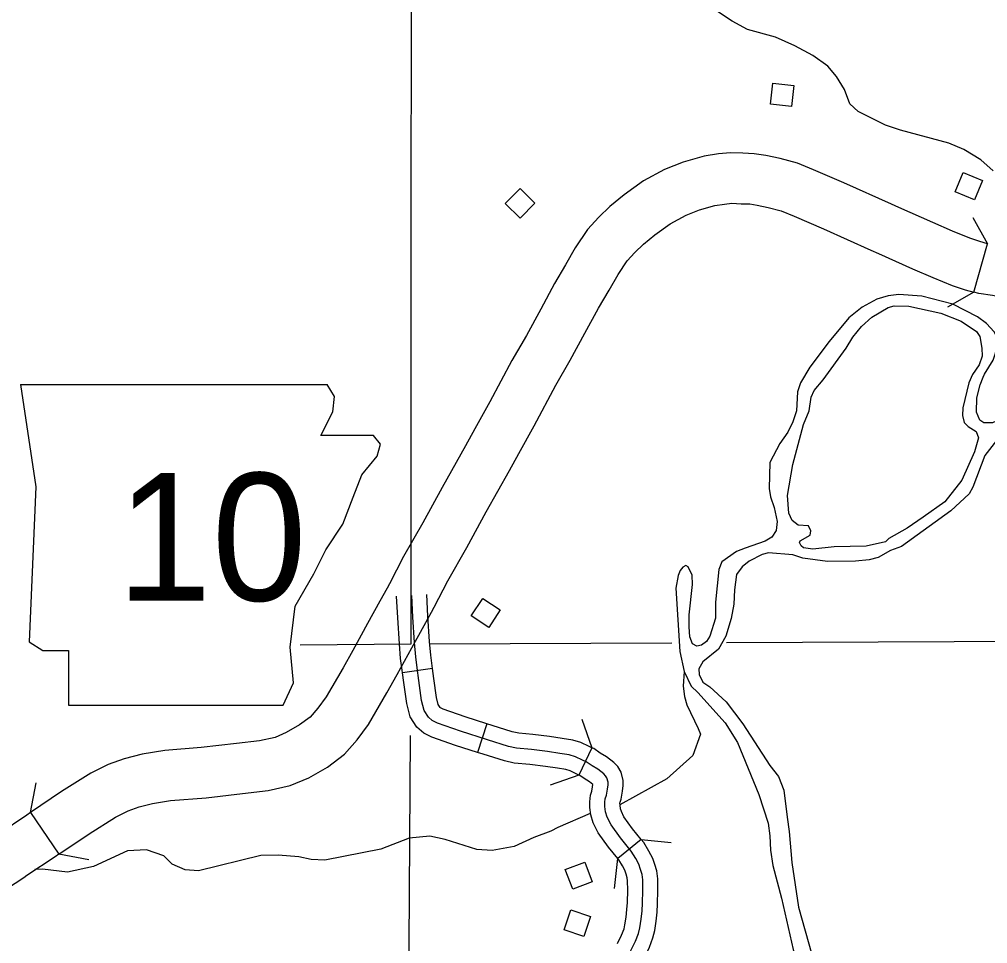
# Model space of a CAD drawing. Extents: x -19 to 366, y -4 to 359.
# Drawn here: x 129.107 to 130.017, y 199.801 to 200.67 of the extents above; entities that cross this region are included whole.
import ezdxf

# ---------------------------------------------------------------- set-up
doc = ezdxf.new("R2010")
doc.units = 0
for name, color, linetype in [('Level 10', 7, 'Continuous'), ('Level 21', 7, 'Continuous'), ('Level 32', 7, 'Continuous'), ('Level 35', 7, 'Continuous'), ('Level 37', 7, 'Continuous'), ('Level 38', 7, 'Continuous'), ('Level 5', 7, 'Continuous'), ('Level 56', 7, 'Continuous'), ('Level 60', 7, 'Continuous')]:
    doc.layers.add(name, color=color, linetype=linetype)

msp = doc.modelspace()

# ---------------------------------------------------------------- linework, layer by layer
at = {"layer": 'Level 10'}
for p, q in [((130.00382, 200.41353), (130.01664, 200.45911)), ((129.11752, 199.92461), (129.14417, 199.88547))]:
    msp.add_line(p, q, dxfattribs=at)
for points in [[(130.01664, 200.45911), (130.00936, 200.46116), (129.99982, 200.46424), (129.98378, 200.47094), (129.96507, 200.47902), (129.93336, 200.4933), (129.92629, 200.49645), (129.88143, 200.51645), (129.85316, 200.52873), (129.83798, 200.53489), (129.8216, 200.53938), (129.80826, 200.54217), (129.79745, 200.54371), (129.78674, 200.5441), (129.77497, 200.54454), (129.76372, 200.5435), (129.75029, 200.54151), (129.73049, 200.53585), (129.71317, 200.52875), (129.6934, 200.51815), (129.67525, 200.50516), (129.66184, 200.49425), (129.65144, 200.48413), (129.64058, 200.47253), (129.62927, 200.45521), (129.62001, 200.43929), (129.60986, 200.42175), (129.59675, 200.39758), (129.58328, 200.37286), (129.56956, 200.34939), (129.54901, 200.31064), (129.53478, 200.2851), (129.52599, 200.26913), (129.50411, 200.23009), (129.48592, 200.19685), (129.46793, 200.16508), (129.45462, 200.13959)], [(129.49659, 200.11768), (129.50953, 200.14245), (129.5273, 200.17382), (129.54553, 200.20715), (129.56739, 200.24614), (129.57621, 200.26217), (129.59061, 200.28803), (129.61093, 200.32634), (129.62452, 200.34958), (129.63834, 200.37496), (129.65117, 200.39859), (129.66097, 200.41553), (129.66959, 200.43035), (129.67798, 200.44319), (129.68525, 200.45097), (129.69335, 200.45885), (129.70399, 200.4675), (129.71847, 200.47786), (129.73339, 200.48587), (129.74602, 200.49104), (129.76031, 200.49513), (129.76938, 200.49647), (129.77627, 200.49711), (129.78498, 200.49678), (129.79325, 200.49648), (129.80008, 200.49551), (129.81048, 200.49333), (129.82276, 200.48997), (129.83482, 200.48507), (129.86236, 200.47311), (129.907, 200.45321), (129.914, 200.45009), (129.94596, 200.4357), (129.96527, 200.42736), (129.98338, 200.41979), (129.99566, 200.41582), (130.00382, 200.41353)], [(130.10734, 200.40484), (130.07187, 200.40654), (130.06248, 200.40703), (130.05967, 200.40722), (130.0571, 200.40736), (130.05455, 200.40747), (130.05153, 200.40756), (130.04224, 200.40812), (130.03055, 200.40865), (130.0213, 200.41057), (130.0083, 200.41227), (130.00382, 200.41353)], [(129.45462, 200.13959), (129.45241, 200.13536), (129.44574, 200.12324), (129.43408, 200.10231), (129.4203, 200.07703), (129.4112, 200.06057), (129.39534, 200.0335), (129.38736, 200.02273), (129.38003, 200.01428), (129.37023, 200.00693), (129.35771, 199.99975), (129.34714, 199.99526), (129.33272, 199.99214), (129.311, 199.98939), (129.27782, 199.98565), (129.24351, 199.98295), (129.22247, 199.97959), (129.20545, 199.97518), (129.19055, 199.96986), (129.17411, 199.96165), (129.14661, 199.94441), (129.11752, 199.92461)], [(129.14417, 199.88547), (129.17251, 199.90477), (129.19732, 199.92032), (129.20916, 199.92623), (129.21938, 199.92988), (129.23216, 199.93319), (129.24911, 199.9359), (129.28233, 199.93851), (129.31662, 199.94237), (129.34072, 199.94543), (129.36154, 199.94993), (129.37881, 199.95728), (129.39632, 199.96731), (129.41247, 199.97944), (129.42431, 199.99306), (129.43491, 200.00737), (129.45235, 200.03715), (129.4618, 200.05424), (129.47554, 200.07946), (129.48716, 200.1003), (129.49414, 200.11298), (129.49659, 200.11768)], [(129.11752, 199.92461), (129.1141, 199.92228), (129.08766, 199.90468), (129.0845, 199.90253), (129.08144, 199.90047), (129.07837, 199.89841), (129.07525, 199.89635), (129.0463, 199.87707), (129.03468, 199.86895)], [(129.14417, 199.88547), (129.14055, 199.883), (129.11409, 199.86539), (129.11103, 199.86331), (129.10782, 199.86115), (129.10463, 199.85901), (129.10147, 199.85692), (129.07298, 199.83795), (129.06181, 199.83014)]]:
    msp.add_lwpolyline(points, dxfattribs=at)
at = {"layer": 'Level 21'}
for p, q in [((129.10816, 200.32685), (129.12258, 200.23073)), ((129.40294, 200.31564), (129.3963, 200.32671)), ((129.40134, 200.30122), (129.40294, 200.31564)), ((129.39013, 200.27879), (129.40134, 200.30122)), ((129.43979, 200.27879), (129.39013, 200.27879)), ((129.4462, 200.27078), (129.43979, 200.27879)), ((129.443, 200.25957), (129.4462, 200.27078)), ((129.42858, 200.24194), (129.443, 200.25957)), ((129.42057, 200.22112), (129.42858, 200.24194)), ((129.12258, 200.23073), (129.11617, 200.08494)), ((129.41095, 200.19548), (129.42057, 200.22112)), ((129.39493, 200.17145), (129.41095, 200.19548)), ((129.38372, 200.14902), (129.39493, 200.17145)), ((129.3661, 200.11858), (129.38372, 200.14902)), ((129.36129, 200.08013), (129.3661, 200.11858)), ((129.11617, 200.08494), (129.12899, 200.07693)), ((129.12899, 200.07693), (129.15302, 200.07693)), ((129.15302, 200.07693), (129.15302, 200.02566)), ((129.36449, 200.04649), (129.36129, 200.08013)), ((129.35488, 200.02566), (129.36449, 200.04649)), ((129.15302, 200.02566), (129.35488, 200.02566))]:
    msp.add_line(p, q, dxfattribs=at)
msp.add_lwpolyline([(129.10816, 200.32685), (129.3963, 200.32671)], dxfattribs=at)
at = {"layer": 'Level 32'}
for p, q in [((129.49514, 200.05991), (129.467, 200.05596)), ((129.54613, 200.00812), (129.5374, 199.98109)), ((129.64487, 199.9855), (129.63257, 199.95989)), ((129.69121, 199.89941), (129.66914, 199.88153))]:
    msp.add_line(p, q, dxfattribs=at)
for points in [[(129.467, 200.05596), (129.46664, 200.05854), (129.46518, 200.06936), (129.4641, 200.08327), (129.46249, 200.10749), (129.46142, 200.12789)], [(129.68125, 199.79435), (129.68582, 199.80378), (129.68863, 199.81111), (129.68987, 199.81639), (129.69103, 199.82432), (129.69197, 199.83234), (129.69242, 199.83949), (129.6927, 199.85144), (129.69261, 199.86137), (129.69203, 199.86654), (129.69037, 199.87125), (129.68886, 199.87601), (129.68599, 199.88155), (129.6819, 199.88834), (129.67182, 199.90078), (129.66283, 199.91311), (129.65927, 199.92024), (129.65772, 199.92538), (129.65714, 199.93044), (129.65703, 199.93422), (129.65735, 199.93758), (129.65865, 199.94099), (129.65954, 199.94665), (129.66006, 199.95067), (129.65999, 199.95305), (129.65901, 199.95723), (129.65777, 199.95925), (129.65598, 199.96114), (129.65048, 199.96533), (129.64515, 199.96857), (129.63959, 199.97228), (129.6361, 199.97395), (129.6295, 199.97701), (129.62359, 199.97878), (129.61467, 199.98025), (129.6031, 199.98207), (129.58796, 199.98397), (129.57405, 199.98507), (129.56639, 199.98679), (129.54693, 199.99294), (129.52131, 200.00121), (129.49985, 200.00859), (129.49477, 200.01104), (129.49122, 200.01419), (129.48734, 200.02037), (129.48488, 200.02985), (129.48237, 200.04866), (129.48071, 200.06048), (129.47931, 200.07086), (129.47827, 200.08429), (129.47667, 200.10834), (129.47561, 200.12863)], [(129.49514, 200.05991), (129.49478, 200.06242), (129.49344, 200.07236), (129.49243, 200.08531), (129.49085, 200.10918), (129.48979, 200.12937)], [(129.5374, 199.98109), (129.51682, 199.98773), (129.49442, 199.99543), (129.48682, 199.99911), (129.48028, 200.00491), (129.47415, 200.01468), (129.47091, 200.02712), (129.4683, 200.04674), (129.467, 200.05596)], [(129.54613, 200.00812), (129.5258, 200.01468), (129.50527, 200.02175), (129.50273, 200.02298), (129.50217, 200.02347), (129.50054, 200.02607), (129.49884, 200.03259), (129.49644, 200.05059), (129.49514, 200.05991)], [(129.64487, 199.9855), (129.64216, 199.9868), (129.63455, 199.99032), (129.62681, 199.99265), (129.61693, 199.99428), (129.60509, 199.99614), (129.5894, 199.99811), (129.57618, 199.99915), (129.5701, 200.00052), (129.55125, 200.00647), (129.54613, 200.00812)], [(129.69121, 199.89941), (129.68308, 199.90945), (129.67501, 199.92051), (129.67252, 199.9255), (129.67169, 199.92826), (129.67132, 199.93146), (129.67125, 199.93375), (129.67131, 199.93432), (129.67245, 199.93732), (129.6736, 199.94463), (129.67429, 199.94997), (129.67415, 199.95489), (129.67232, 199.96272), (129.66909, 199.96794), (129.66551, 199.97174), (129.65849, 199.97708), (129.65278, 199.98055), (129.64664, 199.98465), (129.64487, 199.9855)], [(129.63257, 199.95989), (129.63005, 199.9611), (129.62444, 199.96369), (129.62038, 199.96492), (129.61241, 199.96623), (129.60111, 199.96801), (129.58652, 199.96984), (129.57192, 199.97099), (129.56269, 199.97307), (129.54261, 199.97941), (129.5374, 199.98109)], [(129.66914, 199.88153), (129.66055, 199.89212), (129.65065, 199.9057), (129.64602, 199.91498), (129.64375, 199.9225), (129.64296, 199.92942), (129.6428, 199.93469), (129.6434, 199.94084), (129.64485, 199.94466), (129.64548, 199.94867), (129.64579, 199.95105), (129.64246, 199.95358), (129.63751, 199.95659), (129.63254, 199.95991), (129.63257, 199.95989)], [(129.69446, 199.78904), (129.69886, 199.79813), (129.70224, 199.80692), (129.70384, 199.81374), (129.70511, 199.82246), (129.70612, 199.83107), (129.70661, 199.83888), (129.7069, 199.85133), (129.70681, 199.86223), (129.70597, 199.86974), (129.70384, 199.87576), (129.70202, 199.88147), (129.6984, 199.88848), (129.69356, 199.89651), (129.69121, 199.89941)], [(129.6689, 199.80143), (129.67277, 199.80943), (129.67502, 199.81529), (129.6759, 199.81905), (129.67694, 199.82617), (129.67782, 199.83362), (129.67822, 199.8401), (129.67849, 199.85154), (129.67842, 199.86052), (129.6781, 199.86335), (129.6769, 199.86673), (129.67569, 199.87055), (129.67359, 199.87461), (129.67024, 199.88017), (129.66914, 199.88152)]]:
    msp.add_lwpolyline(points, dxfattribs=at)
at = {"layer": 'Level 35'}
for points in [[(130.02179, 200.52762), (130.01028, 200.53808), (129.99423, 200.54772), (129.98014, 200.55359), (129.93491, 200.56585), (129.92083, 200.57058), (129.89489, 200.5835), (129.88721, 200.5906), (129.88209, 200.60418), (129.87471, 200.61622), (129.86661, 200.62597), (129.85245, 200.63601), (129.83566, 200.64526), (129.81736, 200.65335), (129.79114, 200.66057), (129.77663, 200.66833), (129.72424, 200.70326)], [(130.0124, 200.33373), (130.0136, 200.3367), (130.02173, 200.34971), (130.02608, 200.36326), (130.02557, 200.37101), (130.02284, 200.37628), (130.01553, 200.38415), (130.0071, 200.39048), (129.98383, 200.40229), (129.95495, 200.40985), (129.93335, 200.41144), (129.92315, 200.41016), (129.9126, 200.40698), (129.89871, 200.39958), (129.88637, 200.38954), (129.86778, 200.36727), (129.8496, 200.34312), (129.84074, 200.32858), (129.83786, 200.32003)], [(129.86221, 200.33133), (129.88377, 200.36105), (129.89005, 200.37138), (129.89823, 200.38136), (129.90793, 200.39022), (129.92332, 200.39916), (129.92897, 200.40076), (129.9426, 200.40057), (129.97261, 200.39379), (129.99165, 200.38647), (130.00618, 200.37681), (130.00928, 200.37192), (130.01134, 200.36095), (130.01146, 200.35336), (130.00855, 200.34535), (130.00247, 200.33613)], [(129.87237, 200.17422), (129.85234, 200.17204), (129.84361, 200.17343), (129.84131, 200.1753), (129.83975, 200.17831), (129.84049, 200.17984), (129.84987, 200.18528), (129.85056, 200.18946), (129.84822, 200.19398), (129.83875, 200.19461), (129.833, 200.19908), (129.82987, 200.20587), (129.82848, 200.22254), (129.83371, 200.25182), (129.84374, 200.28914), (129.84911, 200.30206), (129.8508, 200.31496), (129.85357, 200.32125), (129.86221, 200.33133)], [(130.00247, 200.33613), (129.9991, 200.3283), (129.9934, 200.3049), (129.99313, 200.29769), (129.99474, 200.29127), (129.9982, 200.28752), (130.00585, 200.2827), (130.00821, 200.27666), (130.00424, 200.26371), (129.99254, 200.23699), (129.97657, 200.21665), (129.95597, 200.20233), (129.94099, 200.19187), (129.92373, 200.18215), (129.92074, 200.17907), (129.90264, 200.17502)], [(130.09972, 200.30754), (130.08609, 200.30773), (130.05624, 200.30427), (130.0359, 200.29754), (130.02124, 200.29088), (130.01292, 200.29076), (130.00947, 200.29337), (130.00633, 200.30091), (130.00636, 200.31446), (130.00948, 200.3264), (130.0124, 200.33373)], [(129.83786, 200.32003), (129.83701, 200.302), (129.83348, 200.29166), (129.82908, 200.28211), (129.8213, 200.27138), (129.81211, 200.25342), (129.81134, 200.22913), (129.8126, 200.22118), (129.81616, 200.21136), (129.81901, 200.19813), (129.818, 200.18977), (129.81394, 200.18326), (129.80755, 200.17976), (129.78873, 200.17304), (129.78083, 200.1699), (129.76697, 200.16022), (129.76405, 200.15297), (129.76112, 200.1222), (129.76096, 200.1074), (129.75555, 200.09025), (129.7526, 200.08528), (129.74773, 200.0818), (129.74358, 200.08098), (129.73938, 200.0832), (129.73701, 200.08961), (129.73611, 200.09908), (129.73631, 200.11047), (129.73928, 200.13896), (129.73915, 200.14769), (129.73525, 200.1556)], [(130.0249, 200.27424), (130.01414, 200.26005), (130.00286, 200.2303), (129.99917, 200.22418), (129.982, 200.208), (129.93557, 200.17473), (129.92541, 200.17079), (129.91378, 200.16418), (129.90548, 200.16216), (129.89263, 200.16084), (129.86614, 200.16047), (129.843, 200.16356), (129.83349, 200.16684), (129.81075, 200.1688), (129.80472, 200.1672), (129.7927, 200.16096), (129.78597, 200.15555), (129.78078, 200.14827), (129.77873, 200.13383), (129.77818, 200.12054), (129.77573, 200.10685), (129.77069, 200.09046), (129.76368, 200.07823), (129.7491, 200.06626), (129.74541, 200.05976), (129.74549, 200.05445), (129.74901, 200.04729), (129.75551, 200.04283), (129.77087, 200.02863), (129.78671, 200.00799), (129.81191, 199.96889), (129.82002, 199.95838), (129.82513, 199.94555), (129.82817, 199.92017), (129.83026, 199.90693), (129.8326, 199.87775), (129.83892, 199.83573), (129.85133, 199.79113)], [(129.90264, 200.17502), (129.87237, 200.17422)], [(129.73525, 200.1556), (129.73296, 200.1567), (129.73033, 200.15515), (129.72773, 200.15208), (129.72591, 200.1475), (129.72382, 200.13533), (129.72738, 200.07582), (129.73145, 200.05729), (129.73052, 200.04324), (129.7318, 200.03377), (129.7342, 200.02584), (129.74476, 200.0036), (129.74673, 199.99832), (129.7397, 199.97824), (129.71541, 199.95624), (129.67109, 199.93193)], [(129.73145, 200.05729), (129.73809, 200.04334), (129.74424, 200.03736), (129.77004, 200.00889), (129.78167, 199.99046), (129.80173, 199.94143), (129.81046, 199.91461), (129.81216, 199.90288), (129.81274, 199.88923), (129.81486, 199.87484), (129.82289, 199.84423), (129.83385, 199.79582), (129.83864, 199.77957), (129.84506, 199.75576), (129.85913, 199.70209), (129.86165, 199.68543), (129.86445, 199.67599), (129.86531, 199.66879), (129.86303, 199.64448), (129.86328, 199.62855), (129.86497, 199.61681)], [(129.64319, 199.92372), (129.61293, 199.9107), (129.60617, 199.90719), (129.59036, 199.90128), (129.57195, 199.89267), (129.55118, 199.88897), (129.53679, 199.8899), (129.50712, 199.89935), (129.49268, 199.90256), (129.47303, 199.90039), (129.44669, 199.89015), (129.39385, 199.87993), (129.38098, 199.88051), (129.36958, 199.883), (129.35025, 199.88463), (129.33398, 199.8844), (129.27515, 199.86991), (129.26264, 199.87088), (129.25045, 199.87602), (129.24276, 199.88387), (129.2264, 199.88971), (129.20862, 199.88871), (129.17657, 199.87379), (129.15209, 199.86872), (129.12864, 199.87127), (129.12138, 199.87117)]]:
    msp.add_lwpolyline(points, dxfattribs=at)
at = {"layer": 'Level 37'}
for points in [[(130.00275, 200.48388), (130.01664, 200.45911)], [(130.00382, 200.41353), (129.97904, 200.39963)], [(129.11752, 199.92461), (129.12282, 199.95252)], [(129.17208, 199.88017), (129.14417, 199.88547)]]:
    msp.add_lwpolyline(points, dxfattribs=at)
at = {"layer": 'Level 38'}
for points in [[(129.63545, 200.0123), (129.64487, 199.9855)], [(129.63257, 199.95989), (129.60577, 199.95047)], [(129.69121, 199.89941), (129.71947, 199.89645)], [(129.66618, 199.85327), (129.66914, 199.88153)]]:
    msp.add_lwpolyline(points, dxfattribs=at)
at = {"layer": 'Level 5'}
for points in [[(129.47495, 200.08304), (129.47551, 201.07822)], [(129.37084, 200.08225), (129.47495, 200.08304)], [(129.49199, 200.08312), (129.71987, 200.08413)], [(129.77126, 200.08436), (130.48423, 200.08752)], [(129.47038, 199.3571), (129.47441, 199.99709)]]:
    msp.add_lwpolyline(points, dxfattribs=at)
at = {"layer": 'Level 56'}
for points in [[(129.83454, 200.60782), (129.83237, 200.58823), (129.81272, 200.5904), (129.81488, 200.60999)], [(130.01186, 200.51859), (130.00435, 200.50037), (129.98607, 200.5079), (129.99358, 200.52613)], [(129.57737, 200.51104), (129.59132, 200.49711), (129.57734, 200.48312), (129.5634, 200.49706)], [(129.54794, 200.0985), (129.53146, 200.10932), (129.54231, 200.12585), (129.55879, 200.11503)], [(129.64524, 199.85963), (129.62684, 199.85256), (129.61975, 199.87102), (129.63815, 199.87809)], [(129.64366, 199.82682), (129.63743, 199.80812), (129.61867, 199.81437), (129.62491, 199.83307)]]:
    msp.add_lwpolyline(points, close=True, dxfattribs=at)
at = {"layer": 'Level 60'}
for points in [[(132.10274, 1.37457), (131.92315, 9.99003), (131.74293, 18.60564), (131.56208, 27.22139), (131.38061, 35.83729), (131.19851, 44.45333), (131.01578, 53.06953), (130.83243, 61.68587), (130.64846, 70.30236), (130.46386, 78.91899), (130.27864, 87.53578), (130.0928, 96.15271), (129.90635, 104.7698), (129.71927, 113.38703), (129.53157, 122.00441), (129.34326, 130.62194), (129.15433, 139.23962), (128.96478, 147.85745), (128.77462, 156.47544), (128.58385, 165.09357), (128.39246, 173.71185), (128.20046, 182.33029), (128.00785, 190.94888), (127.81463, 199.56762), (127.6208, 208.18651), (127.42636, 216.80555), (127.23131, 225.42475), (127.03566, 234.0441), (126.8394, 242.6636), (126.64253, 251.28326), (126.44506, 259.90307), (126.24699, 268.52303), (126.04832, 277.14315), (125.84904, 285.76342), (125.64916, 294.38385), (125.44869, 303.00443), (125.24761, 311.62517), (125.04594, 320.24606), (124.84367, 328.86711), (124.64081, 337.48831), (124.43735, 346.10967)], [(0, 198.13258), (7.10141, 198.13701), (14.2028, 198.15029), (21.30418, 198.17244), (28.40552, 198.20345), (35.50682, 198.24331), (42.60806, 198.29203), (49.70923, 198.34961), (56.81033, 198.41605), (63.91134, 198.49135), (71.01225, 198.5755), (78.11305, 198.66852), (85.21373, 198.77039), (92.31428, 198.88112), (99.41468, 199.0007), (106.51492, 199.12915), (113.61501, 199.26645), (120.71491, 199.4126), (127.81463, 199.56762), (134.91415, 199.73149), (142.01345, 199.90421), (149.11254, 200.0858), (156.2114, 200.27623), (163.31001, 200.47553), (170.40837, 200.68367), (177.50646, 200.90068), (184.60427, 201.12653), (191.7018, 201.36125), (198.79903, 201.60481), (205.89596, 201.85723), (212.99256, 202.1185), (220.08883, 202.38862), (227.18475, 202.6676), (234.28033, 202.95542), (241.37554, 203.2521), (248.47037, 203.55763), (255.56482, 203.87201), (262.65887, 204.19524), (269.75251, 204.52732), (276.84573, 204.86824), (283.93852, 205.21802), (291.03086, 205.57664), (298.12276, 205.94411), (305.21419, 206.32042), (312.30515, 206.70559), (319.39562, 207.09959), (326.48559, 207.50244), (333.57505, 207.91414), (340.664, 208.33468)]]:
    msp.add_spline(points, degree=3, dxfattribs=at)

# ---------------------------------------------------------------- texts
at = {"layer": 'Level 21'}
msp.add_text('10', height=0.12, dxfattribs=at).set_placement((129.19846, 200.1237))

doc.saveas('drawing.dxf')
